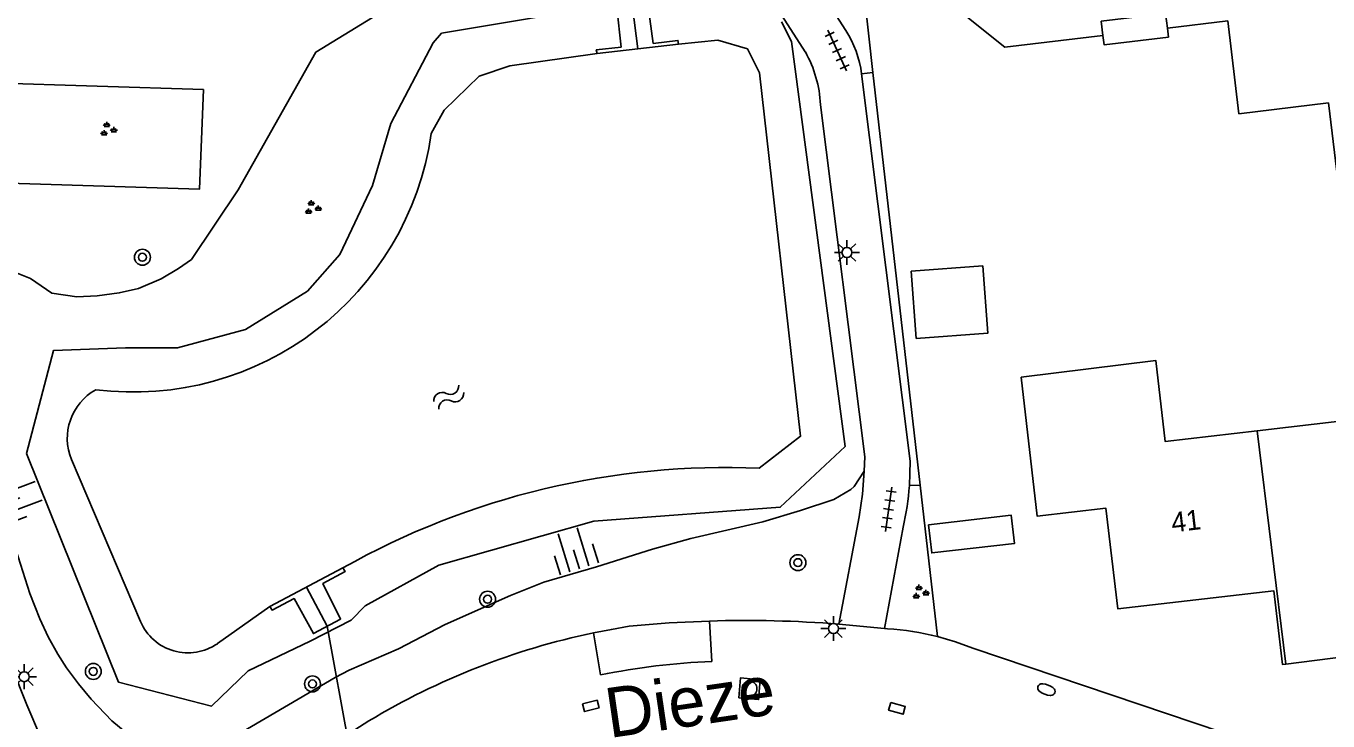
# Model space of a CAD drawing. Extents: x 131000 to 133013, y 393000 to 396501.
# Drawn here: x 131212.1 to 131277.5, y 395763.1 to 395798 of the extents above; entities that cross this region are included whole.
import ezdxf

# ---------------------------------------------------------------- set-up
doc = ezdxf.new("R2010")
doc.units = 0
for name, color, linetype in [('gg-afsc-erfafscheiding', 7, 'Continuous'), ('gg-anno-huisnummerreeks BGT', 7, 'Continuous'), ('gg-anno-openbare ruimte label', 7, 'Continuous'), ('gg-bbg-gedigitaliseerde bebouwing', 7, 'Continuous'), ('gg-bbg-gedigitaliseerde bijgebouw', 7, 'Continuous'), ('gg-bbg-hoofdgebouw', 7, 'Continuous'), ('gg-bbg-luifel en loopbrug', 7, 'Continuous'), ('gg-bbg-tussenscheiding', 7, 'Continuous'), ('gg-knt-BGT kruinlijn', 7, 'Continuous'), ('gg-knt-verharding', 7, 'Continuous'), ('gg-knt-verharding nz', 7, 'Continuous'), ('gg-kntw-beschoeiing', 7, 'Continuous'), ('gg-kwrk-duiker nz buis', 7, 'Continuous'), ('gg-kwrk-uitstroombak niveau min 01', 7, 'Continuous'), ('gt-grn-groengrens', 7, 'Continuous'), ('gt-symb-boom', 7, 'Continuous'), ('gt-symb-brandkraan', 7, 'Continuous'), ('gt-symb-groenvak', 7, 'Continuous'), ('gt-symb-kolk center center', 7, 'Continuous'), ('gt-symb-lichtmast', 7, 'Continuous'), ('gt-symb-rioolschacht', 7, 'Continuous'), ('gt-symb-talud symbool', 7, 'Continuous'), ('gt-symb-tegel verharding', 7, 'Continuous'), ('gt-symb-watersymbool', 7, 'Continuous')]:
    doc.layers.add(name, color=color, linetype=linetype)

# ---------------------------------------------------------------- blocks, each defined once
blk = doc.blocks.new('gt0-BOOM')
at = {"layer": 'gt-symb-boom'}
for radius in [0.4, 0.2]:
    blk.add_circle((0, 0), radius, dxfattribs=at)
blk = doc.blocks.new('gt0-LMAST')
at = {"layer": 'gt-symb-lichtmast'}
for p, q in [((-0.182, 0.173), (-0.447, 0.438)), ((-0.005, 0.246), (-0.005, 0.621)), ((0.172, 0.173), (0.437, 0.438)), ((-0.255, -0.004), (-0.63, -0.004)), ((-0.182, -0.181), (-0.447, -0.446)), ((-0.005, -0.254), (-0.005, -0.629)), ((0.437, -0.446), (0.172, -0.181)), ((0.245, -0.004), (0.62, -0.004))]:
    blk.add_line(p, q, dxfattribs=at)
blk.add_circle((-0.005, -0.004), 0.25, dxfattribs=at)
blk = doc.blocks.new('gt0-TEG1')
at = {"layer": 'gt-symb-tegel verharding'}
for p, q in [((-1.125, 0), (1.125, 0)), ((-0.9, -0.25), (-0.9, 0.25)), ((-0.45, -0.25), (-0.45, 0.25)), ((0, -0.25), (0, 0.25)), ((0.45, -0.25), (0.45, 0.25)), ((0.9, -0.25), (0.9, 0.25))]:
    blk.add_line(p, q, dxfattribs=at)
blk = doc.blocks.new('gt0-GRVAK')
at = {"layer": 'gt-symb-groenvak'}
for p, q in [((-0.11, 0.189), (-0.228, 0.24)), ((-0.182, 0.153), (0.088, 0.153)), ((-0.091, 0.211), (-0.156, 0.322)), ((-0.047, 0.214), (-0.047, 0.393)), ((-0.004, 0.211), (0.061, 0.322)), ((0.015, 0.189), (0.133, 0.24)), ((0.262, -0.052), (0.197, 0.059)), ((0.305, -0.049), (0.305, 0.13)), ((0.349, -0.052), (0.414, 0.059)), ((-0.245, -0.228), (-0.363, -0.177)), ((-0.318, -0.264), (-0.047, -0.264)), ((-0.226, -0.206), (-0.291, -0.095)), ((-0.183, -0.203), (-0.183, -0.024)), ((-0.139, -0.206), (-0.074, -0.095)), ((-0.12, -0.228), (-0.002, -0.177)), ((0.243, -0.074), (0.125, -0.023)), ((0.17, -0.11), (0.441, -0.11)), ((0.368, -0.074), (0.486, -0.023))]:
    blk.add_line(p, q, dxfattribs=at)
blk = doc.blocks.new('gt0-TALUD_1')
at = {"layer": 'gt-symb-talud symbool'}
for p, q in [((-1, -1), (-1, 0)), ((-0.5, -2), (-0.5, 0)), ((0, -1), (0, 0)), ((0.5, -2), (0.5, 0)), ((1, -1), (1, 0))]:
    blk.add_line(p, q, dxfattribs=at)
blk = doc.blocks.new('gt0-WA')
at = {"layer": 'gt-symb-watersymbool'}
for centre, start, end in [((-0.323, 0.022), 28.07249, 151.92751), ((0.427, 0.422), 208.07248, 331.92751), ((-0.323, -0.428), 28.07249, 151.92751), ((0.427, -0.028), 208.07248, 331.92751)]:
    blk.add_arc(centre, 0.425, start, end, dxfattribs=at)
blk = doc.blocks.new('gt0-KOLKCC')
at = {"layer": 'gt-symb-kolk center center'}
blk.add_lwpolyline([(-0.375, 0.2), (0.375, 0.2), (0.375, -0.2), (-0.375, -0.2)], close=True, dxfattribs=at)
blk = doc.blocks.new('gt0-BR')
at = {"layer": 'gt-symb-brandkraan'}
for centre, radius, start, end in [((-0.244, 0), 0.206, 107.56694, 252.43307), ((0.599, -2.664), 3, 106.89205, 107.56694), ((0, -0.691), 0.938, 73.10799, 106.89205), ((-0.599, -2.664), 3, 72.43309, 73.10799), ((0.244, 0), 0.206, 287.56695, 72.43309), ((0.599, 2.664), 3, 252.43307, 253.10797), ((0, 0.691), 0.938, 253.10797, 286.89206), ((-0.599, 2.664), 3, 286.89206, 287.56695)]:
    blk.add_arc(centre, radius, start, end, dxfattribs=at)
blk = doc.blocks.new('gt0-RS')
at = {"layer": 'gt-symb-rioolschacht'}
blk.add_lwpolyline([(-0.5, -0.5), (0.5, -0.5), (0.5, 0.5), (-0.5, 0.5)], close=True, dxfattribs=at)
blk.add_circle((0, 0), 0.375, dxfattribs=at)

msp = doc.modelspace()

# ---------------------------------------------------------------- linework, layer by layer
at = {"layer": 'gg-afsc-erfafscheiding'}
for p, q in [((131253.633, 395804.291), (131254.616, 395795.682)), ((131254.616, 395795.682), (131256.983, 395774.963)), ((131256.983, 395774.963), (131257.851, 395767.363))]:
    msp.add_line(p, q, dxfattribs=at)
at = {"layer": 'gg-bbg-gedigitaliseerde bebouwing'}
msp.add_line((131266.163, 395797.531), (131261.24, 395796.95), dxfattribs=at)
for points in [[(131269.394, 395797.912), (131269.309, 395798.638), (131266.078, 395798.257), (131266.163, 395797.531)], [(131280.817, 395791.043), (131277.9, 395790.69), (131277.48, 395794.15), (131272.99, 395793.61), (131272.43, 395798.27), (131269.394, 395797.912)], [(131273.9, 395777.692), (131269.289, 395777.152), (131268.812, 395781.229), (131262.052, 395780.386)], [(131286.9, 395768.376), (131285.639, 395779.057), (131273.9, 395777.692)]]:
    msp.add_lwpolyline(points, dxfattribs=at)
at = {"layer": 'gg-bbg-gedigitaliseerde bijgebouw'}
msp.add_lwpolyline([(131256.536, 395785.704), (131256.786, 395782.328), (131260.38, 395782.593), (131260.13, 395785.97), (131256.536, 395785.704)], dxfattribs=at)
at = {"layer": 'gg-bbg-hoofdgebouw'}
for points in [[(131261.24, 395796.95), (131259.33, 395798.48), (131260.81, 395800.31), (131265.44, 395800.87)], [(131262.052, 395780.386), (131262.85, 395773.407), (131266.298, 395773.811), (131266.909, 395768.748), (131274.74, 395769.652), (131275.169, 395765.96), (131275.338, 395765.981)], [(131275.338, 395765.981), (131279.145, 395766.456), (131279.402, 395764.438), (131283.13, 395764.881), (131282.77, 395767.884), (131286.9, 395768.376)]]:
    msp.add_lwpolyline(points, dxfattribs=at)
at = {"layer": 'gg-bbg-luifel en loopbrug'}
for points in [[(131266.163, 395797.531), (131266.218, 395797.072), (131269.448, 395797.462), (131269.394, 395797.912)], [(131257.397, 395772.969), (131261.561, 395773.45), (131261.724, 395772.039), (131257.57, 395771.559), (131257.397, 395772.969)]]:
    msp.add_lwpolyline(points, dxfattribs=at)
at = {"layer": 'gg-bbg-tussenscheiding'}
msp.add_line((131273.9, 395777.692), (131275.338, 395765.981), dxfattribs=at)
at = {"layer": 'gg-knt-BGT kruinlijn'}
for points in [[(131232.027, 395800.013), (131226.637, 395796.706), (131222.741, 395789.789), (131220.395, 395786.3), (131219.748, 395785.837), (131218.876, 395785.323), (131217.737, 395784.839), (131216.773, 395784.612), (131215.663, 395784.475), (131214.641, 395784.425), (131213.386, 395784.606), (131212.324, 395785.332), (131211.481, 395785.669)], [(131222.733, 395762.448), (131227.622, 395765.313), (131228.319, 395765.681), (131230.79, 395766.741), (131233.145, 395767.973), (131236.419, 395769.432), (131238.087, 395770.092), (131240.733, 395770.865), (131243.552, 395771.754), (131245.479, 395772.288), (131249.078, 395773.129), (131250.985, 395773.686), (131252.643, 395774.243), (131253.502, 395774.739), (131253.676, 395774.899), (131254.178, 395775.666)], [(131210.875, 395773.94), (131212.284, 395769.522), (131212.783, 395768.26), (131213.211, 395767.355), (131213.694, 395766.478), (131214.131, 395765.791), (131214.722, 395764.984), (131215.364, 395764.216), (131216.41, 395763.137), (131217.178, 395762.494)]]:
    msp.add_lwpolyline(points, dxfattribs=at)
at = {"layer": 'gg-knt-verharding'}
for p, q in [((131249.822, 395803.102), (131253.256, 395797.793)), ((131251.219, 395796.713), (131248.781, 395800.495)), ((131256.123, 395772.853), (131255.199, 395767.771)), ((131252.909, 395767.985), (131255.199, 395767.771)), ((131255.199, 395767.771), (131255.344, 395767.757))]:
    msp.add_line(p, q, dxfattribs=at)
for points in [[(131215.144, 395756.963), (131214.193, 395759.109), (131212.134, 395763.928), (131210.639, 395767.629), (131209.569, 395770.44), (131208.631, 395773.289), (131207.402, 395777.347), (131202.639, 395792.854), (131201.748, 395795.827)], [(131254.046, 395795.614), (131256.475, 395776.165), (131256.472, 395775.55), (131256.442, 395774.941)], [(131251.979, 395794.065), (131254.199, 395776.384), (131254.178, 395775.666)], [(131252.909, 395767.985), (131253.919, 395773.372), (131254.085, 395774.513), (131254.178, 395775.666)], [(131246.402, 395768.142), (131244.391, 395768.045), (131242.382, 395767.878), (131241.481, 395767.725), (131240.582, 395767.549)], [(131273.575, 395762.071), (131259.634, 395766.776), (131258.751, 395767.101), (131257.851, 395767.363)], [(131216.503, 395755.473), (131218.366, 395755.801), (131223.558, 395759.211), (131228.368, 395762.537), (131229.305, 395763.125)]]:
    msp.add_lwpolyline(points, dxfattribs=at)
for centre, radius, start, end in [((131248.652, 395794.891), 5.442, 7.6333, 32.22309), ((131246.027, 395793.79), 5.959, 2.64794, 29.37998), ((131243.108, 395775.91), 13.369, 346.78284, 355.84445), ((131248.245, 395709.585), 58.586, 85.43344, 91.80225), ((131247.997, 395732.064), 36.251, 101.80216, 121.03829), ((131254.505, 395754.247), 13.536, 75.68962, 86.44729)]:
    msp.add_arc(centre, radius, start, end, dxfattribs=at)
at = {"layer": 'gg-knt-verharding nz'}
for p, q in [((131246.522, 395766.114), (131246.402, 395768.142)), ((131240.582, 395767.549), (131240.941, 395765.441))]:
    msp.add_line(p, q, dxfattribs=at)
msp.add_arc((131248.12, 395729.381), 36.768, 92.49172, 101.26021, dxfattribs=at)
at = {"layer": 'gg-kntw-beschoeiing'}
for p, q in [((131217.846, 395768.114), (131214.374, 395776.247)), ((131224.34, 395768.877), (131221.702, 395767.006))]:
    msp.add_line(p, q, dxfattribs=at)
for points in [[(131248.908, 395775.814), (131250.983, 395777.415), (131248.926, 395795.67), (131248.312, 395796.875), (131246.819, 395797.302), (131244.86, 395797.1)], [(131232.439, 395792.619), (131233.081, 395793.793), (131234.837, 395795.496), (131236.389, 395796.016), (131240.77, 395796.63)]]:
    msp.add_lwpolyline(points, dxfattribs=at)
for centre, radius, start, end in [((131217.479, 395794.749), 15.11, 262.82809, 351.89572), ((131216.98, 395777.308), 2.814, 119.53835, 202.15809), ((131247.214, 395736.747), 39.104, 87.51705, 119.42279), ((131220.225, 395769.131), 2.588, 203.14583, 304.79076)]:
    msp.add_arc(centre, radius, start, end, dxfattribs=at)
at = {"layer": 'gg-kwrk-duiker nz buis'}
for points in [[(131228.07, 395826.19), (131229.365, 395824.415), (131242.54, 395798.96), (131242.815, 395796.865)], [(131230.93, 395747.931), (131230.481, 395750.019), (131227.206, 395767.877), (131226.172, 395769.842)]]:
    msp.add_lwpolyline(points, dxfattribs=at)
at = {"layer": 'gg-kwrk-uitstroombak niveau min 01'}
for p, q in [((131244.86, 395797.1), (131240.77, 395796.63)), ((131228.004, 395770.807), (131224.34, 395768.877))]:
    msp.add_line(p, q, dxfattribs=at)
for points in [[(131240.77, 395796.63), (131240.72, 395796.82), (131241.97, 395796.96), (131241.75, 395798.93), (131243.33, 395798.99), (131243.58, 395797.14), (131244.82, 395797.29), (131244.86, 395797.1)], [(131224.34, 395768.877), (131224.451, 395768.695), (131225.552, 395769.265), (131226.521, 395767.513), (131227.89, 395768.24), (131226.997, 395770.026), (131228.11, 395770.627), (131228.004, 395770.807)]]:
    msp.add_lwpolyline(points, dxfattribs=at)
at = {"layer": 'gt-grn-groengrens'}
for p, q in [((131254.046, 395795.614), (131254.616, 395795.682)), ((131256.442, 395774.941), (131256.983, 395774.963))]:
    msp.add_line(p, q, dxfattribs=at)
for points in [[(131250.029, 395798.229), (131250.525, 395797.237), (131253.217, 395776.904), (131249.958, 395773.857), (131240.606, 395773.149), (131232.813, 395770.953), (131229.129, 395768.898), (131228.42, 395768.19), (131226.366, 395767.127), (131223.249, 395765.639), (131221.407, 395763.868), (131216.731, 395765.073), (131212.126, 395776.55), (131213.472, 395781.721), (131217.085, 395781.863), (131219.706, 395781.863), (131223.107, 395782.784), (131226.224, 395784.697), (131227.854, 395786.539), (131229.483, 395790.01), (131230.404, 395793.128), (131232.53, 395797.166), (131232.955, 395797.662), (131241.881, 395799.15)], [(131204.825, 395790.327), (131204.974, 395795.325), (131221.004, 395794.826), (131220.797, 395789.82), (131204.825, 395790.327)]]:
    msp.add_lwpolyline(points, dxfattribs=at)

# ---------------------------------------------------------------- block references
at = {"layer": 'gt-symb-boom'}
for p in [(131217.94, 395786.404), (131250.848, 395771.073), (131235.269, 395769.236), (131215.473, 395765.611), (131226.478, 395764.986)]:
    msp.add_blockref('gt0-BOOM', p, dxfattribs=at)
at = {"layer": 'gt-symb-brandkraan', "rotation": -20.247501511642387}
msp.add_blockref('gt0-BR', (131263.322, 395764.698), dxfattribs=at)
at = {"layer": 'gt-symb-groenvak'}
for p in [(131216.194, 395792.818), (131226.464, 395788.882), (131256.971, 395769.575)]:
    msp.add_blockref('gt0-GRVAK', p, dxfattribs=at)
at = {"layer": 'gt-symb-kolk center center'}
for p, rotation in [((131240.449, 395763.884), 13.9390143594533), ((131255.818, 395763.758), -15.787947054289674)]:
    msp.add_blockref('gt0-KOLKCC', p, dxfattribs=dict(at, rotation=rotation))
at = {"layer": 'gt-symb-lichtmast'}
for p in [(131253.313, 395786.649), (131252.635, 395767.769), (131212.009, 395765.349)]:
    msp.add_blockref('gt0-LMAST', p, dxfattribs=at)
at = {"layer": 'gt-symb-rioolschacht', "rotation": -4.9920811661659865}
msp.add_blockref('gt0-RS', (131248.417, 395764.743), dxfattribs=at)
at = {"layer": 'gt-symb-talud symbool'}
for p, xscale, yscale, rotation in [((131210.854, 395773.982), 0.9997799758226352, 0.9997799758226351, 110.24750150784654), ((131239.88, 395770.76), 1.0004144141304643, 1.0004144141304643, -162.66989131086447)]:
    msp.add_blockref('gt0-TALUD_1', p, dxfattribs=dict(at, xscale=xscale, yscale=yscale, rotation=rotation))
at = {"layer": 'gt-symb-tegel verharding'}
for p, rotation in [((131252.812, 395796.783), 114.77113890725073), ((131255.399, 395773.75), 82.00768607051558)]:
    msp.add_blockref('gt0-TEG1', p, dxfattribs=dict(at, rotation=rotation))
at = {"layer": 'gt-symb-watersymbool', "rotation": 33.49940007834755}
msp.add_blockref('gt0-WA', (131233.272, 395779.356), dxfattribs=at)

# ---------------------------------------------------------------- texts
at = {"layer": 'gg-anno-huisnummerreeks BGT'}
msp.add_text('41', height=1, rotation=6.6, dxfattribs=at).set_placement((131269.648, 395772.587))
at = {"layer": 'gg-anno-openbare ruimte label'}
msp.add_text('Dieze', height=2.5, rotation=8.3, dxfattribs=at).set_placement((131241.378, 395762.263))

doc.saveas('drawing.dxf')
